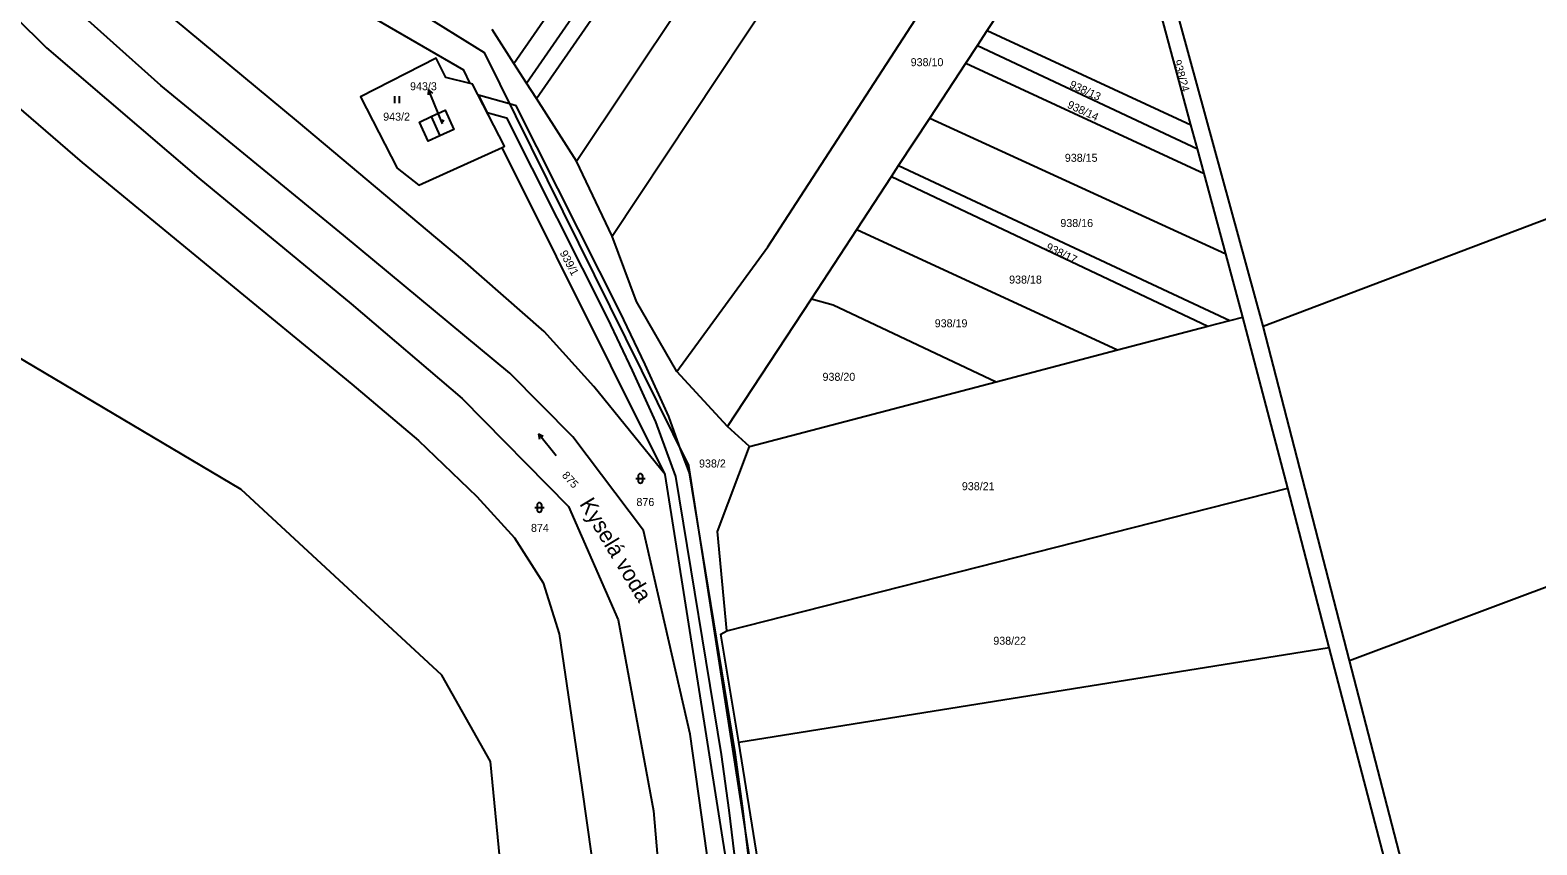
# Model space of a CAD drawing. Extents: x -757266 to -753360, y -1162585 to -1157740.
# Drawn here: x -756805.9 to -756485.7, y -1158834.4 to -1158661.2 of the extents above; entities that cross this region are included whole.
import ezdxf

# ---------------------------------------------------------------- set-up
doc = ezdxf.new("R2010")
doc.units = 0
for name, color, linetype in [('Hranice parcel', 7, 'Continuous'), ('Parcelní čísla', 7, 'Continuous'), ('Pop  PČ popisy', 7, 'Continuous'), ('Vnitřní kresba', 7, 'Continuous'), ('Věcná břemena k části', 7, 'Continuous'), ('Značky budov', 7, 'Continuous'), ('Značky kultur', 7, 'Continuous')]:
    doc.layers.add(name, color=color, linetype=linetype)

msp = doc.modelspace()

# ---------------------------------------------------------------- linework, layer by layer
at = {"layer": 'Hranice parcel'}
for p, q in [((-756703.1, -1158668.26), (-756602.46, -1158523.21)), ((-756698.31, -1158675.71), (-756599.39, -1158533.04)), ((-756682.2, -1158705.02), (-756589.63, -1158565.22)), ((-756543.91, -1158724.09), (-756573.78, -1158614.85)), ((-756602.54, -1158661.29), (-756588.24, -1158639.46)), ((-756559.23, -1158681.29), (-756568.76, -1158646.08)), ((-756703.1, -1158668.26), (-756707.71, -1158661.08)), ((-756604.59, -1158664.42), (-756602.54, -1158661.29)), ((-756602.54, -1158661.29), (-756559.23, -1158681.29)), ((-756607.09, -1158668.23), (-756604.59, -1158664.42)), ((-756604.59, -1158664.42), (-756557.84, -1158686.42)), ((-756543.91, -1158724.09), (-756387.92, -1158665.01)), ((-756700.41, -1158672.44), (-756703.1, -1158668.26)), ((-756614.72, -1158679.89), (-756607.09, -1158668.23)), ((-756607.09, -1158668.23), (-756556.42, -1158691.67)), ((-756698.31, -1158675.71), (-756700.41, -1158672.44)), ((-756689.77, -1158689.02), (-756698.31, -1158675.71)), ((-756621.34, -1158689.99), (-756614.72, -1158679.89)), ((-756614.72, -1158679.89), (-756551.79, -1158708.78)), ((-756557.84, -1158686.42), (-756559.23, -1158681.29)), ((-756670.96, -1158755.67), (-756705.61, -1158686.11)), ((-756556.42, -1158691.67), (-756557.84, -1158686.42)), ((-756682.2, -1158705.02), (-756689.77, -1158689.02)), ((-756622.88, -1158692.34), (-756621.34, -1158689.99)), ((-756621.34, -1158689.99), (-756550.93, -1158722.9)), ((-756551.79, -1158708.78), (-756556.42, -1158691.67)), ((-756630.25, -1158703.6), (-756622.88, -1158692.34)), ((-756622.88, -1158692.34), (-756555.66, -1158724.14)), ((-756639.88, -1158718.3), (-756630.25, -1158703.6)), ((-756630.25, -1158703.6), (-756574.82, -1158729.17)), ((-756548.17, -1158722.18), (-756551.79, -1158708.78)), ((-756657.67, -1158745.45), (-756639.88, -1158718.3)), ((-756555.66, -1158724.14), (-756550.93, -1158722.9)), ((-756550.93, -1158722.9), (-756548.17, -1158722.18)), ((-756538.67, -1158758.55), (-756548.17, -1158722.18)), ((-756574.82, -1158729.17), (-756555.66, -1158724.14)), ((-756525.52, -1158795.2), (-756543.91, -1158724.09)), ((-756600.61, -1158735.94), (-756574.82, -1158729.17)), ((-756525.52, -1158795.2), (-756354.65, -1158731.24)), ((-756657.67, -1158745.45), (-756668.48, -1158733.77)), ((-756653.03, -1158749.71), (-756600.61, -1158735.94)), ((-756653.03, -1158749.71), (-756657.67, -1158745.45)), ((-756652.23, -1158873.75), (-756670.96, -1158755.67)), ((-756657.82, -1158788.9), (-756538.67, -1158758.55)), ((-756529.82, -1158792.43), (-756538.67, -1158758.55)), ((-756655.33, -1158812.59), (-756529.82, -1158792.43)), ((-756512.34, -1158859.34), (-756529.82, -1158792.43)), ((-756509.08, -1158858.77), (-756525.52, -1158795.2)), ((-756646.09, -1158869.26), (-756655.33, -1158812.59))]:
    msp.add_line(p, q, dxfattribs=at)
for points in [[(-756700.41, -1158672.44), (-756636.9, -1158580.56), (-756600.97, -1158527.97)], [(-756689.77, -1158689.02), (-756622.77, -1158588.64), (-756594.68, -1158548.12)], [(-756712.37, -1158672.52), (-756713.76, -1158669.73), (-756748.02, -1158649.78), (-756764.47, -1158632.26), (-756786.37, -1158600.99), (-756795.26, -1158583.48)], [(-756670.96, -1158755.67), (-756686.13, -1158736.94), (-756696.64, -1158725.27), (-756713.94, -1158710.12), (-756748.83, -1158680.75), (-756787.06, -1158649.03), (-756808.66, -1158625.84), (-756835.58, -1158596.23), (-756844.34, -1158586.44)], [(-756704.1, -1158962.35), (-756694.65, -1158943.1), (-756668.85, -1158906.92), (-756664.23, -1158896.45), (-756658.19, -1158866.49), (-756660.27, -1158849.21), (-756665.64, -1158810.88), (-756675.54, -1158767.56), (-756690.59, -1158747.65), (-756703.99, -1158734.09), (-756739.28, -1158704.77), (-756778.11, -1158672.96), (-756800.91, -1158652.49), (-756808.06, -1158644.98), (-756837.14, -1158613.12), (-756852.08, -1158598.85), (-756854.12, -1158598.67)], [(-756668.48, -1158733.77), (-756649.15, -1158707.23), (-756580.35, -1158601.17)], [(-756855.85, -1158604.43), (-756855.66, -1158605.6), (-756849.02, -1158617.31), (-756822.52, -1158645.02), (-756802.38, -1158664.92), (-756770.02, -1158692.69), (-756737.67, -1158719.39), (-756714.1, -1158739.48), (-756691.47, -1158762.44), (-756680.95, -1158786.54), (-756673.45, -1158827.18), (-756670.9, -1158856.95), (-756675.99, -1158889.53), (-756687.57, -1158913.81), (-756702.57, -1158933.17), (-756710.72, -1158949.9), (-756714.01, -1158961.69)], [(-756837.25, -1158648.02), (-756818.28, -1158669.16), (-756794.81, -1158689.33), (-756766.53, -1158712.65), (-756737.54, -1158736.42), (-756723.38, -1158748.43), (-756711, -1158760.37), (-756702.94, -1158769.11), (-756696.88, -1158778.68), (-756693.44, -1158789.52), (-756688.63, -1158822.2), (-756682.44, -1158866.3), (-756684.21, -1158877.7), (-756687.33, -1158888.47), (-756692.42, -1158898.28), (-756710.7, -1158923.09), (-756715.87, -1158933.58), (-756720.37, -1158942.01), (-756721.53, -1158944.96)], [(-756727.91, -1158654.4), (-756709.44, -1158665.92), (-756666.01, -1158753.76), (-756648.09, -1158869.34)], [(-756983.62, -1158931.02), (-756954.43, -1158925.85), (-756930.22, -1158924.74), (-756906.02, -1158926.48), (-756826.44, -1158944.84), (-756813.31, -1158945.31), (-756792.67, -1158941.97), (-756773.06, -1158933.3), (-756758.92, -1158924.18), (-756735.15, -1158906.25), (-756715.69, -1158880.17), (-756707.15, -1158860.22), (-756705.41, -1158843.76), (-756708.08, -1158816.65), (-756718.38, -1158798.31), (-756761.04, -1158758.83), (-756811.19, -1158729.08), (-756866.34, -1158689.98), (-756876.64, -1158666.26)], [(-756712.37, -1158672.52), (-756717.53, -1158671.27), (-756719.64, -1158667.15), (-756735.66, -1158675.34), (-756727.89, -1158690.55), (-756723.27, -1158694.14), (-756705.61, -1158686.11)], [(-756705.61, -1158686.11), (-756705.06, -1158685.86), (-756711.86, -1158672.66), (-756712.37, -1158672.52)], [(-756720.66, -1158679.57), (-756717.71, -1158678.21), (-756715.85, -1158682.28), (-756718.81, -1158683.66), (-756721.28, -1158684.79), (-756723.13, -1158680.73), (-756720.66, -1158679.57)], [(-756668.48, -1158733.77), (-756677.02, -1158718.85), (-756682.2, -1158705.02)], [(-756639.88, -1158718.3), (-756635.28, -1158719.6), (-756600.61, -1158735.94)], [(-756657.82, -1158788.9), (-756659.84, -1158767.76), (-756653.03, -1158749.71)], [(-756655.33, -1158812.59), (-756659.09, -1158789.57), (-756657.82, -1158788.9)]]:
    msp.add_lwpolyline(points, dxfattribs=at)
at = {"layer": 'Pop  PČ popisy'}
for p, q in [((-756721.214, -1158673.818), (-756721.303, -1158674.934)), ((-756720.09, -1158676.6), (-756721.214, -1158673.818)), ((-756721.214, -1158673.818), (-756720.375, -1158674.558)), ((-756718.25, -1158681.12), (-756720.09, -1158676.6))]:
    msp.add_line(p, q, dxfattribs=at)
at = {"layer": 'Vnitřní kresba'}
msp.add_line((-756720.66, -1158679.57), (-756718.81, -1158683.66), dxfattribs=at)
at = {"layer": 'Věcná břemena k části'}
msp.add_lwpolyline([(-756667.62, -1158750.51), (-756670.2, -1158743.36), (-756675.23, -1158732.28), (-756680.53, -1158721.17), (-756702.61, -1158677.27), (-756704.02, -1158676.88), (-756710.63, -1158675.04), (-756708.76, -1158678.69), (-756704.69, -1158679.81), (-756683.23, -1158722.47), (-756677.93, -1158733.58), (-756672.98, -1158744.49), (-756668.78, -1158756.12), (-756659.04, -1158815.21), (-756657.41, -1158827.02), (-756653.08, -1158862.64), (-756652.06, -1158873.74), (-756649.07, -1158873.55), (-756650.1, -1158862.28), (-756653.42, -1158834.94), (-756654.43, -1158826.66), (-756656.07, -1158814.76), (-756665.77, -1158755.32)], close=True, dxfattribs=at)
at = {"layer": 'Značky budov'}
msp.add_circle((-756718.2568, -1158680.5092), 0.175, dxfattribs=at)
at = {"layer": 'Značky kultur'}
for p, q in [((-756728.381, -1158676.72), (-756728.381, -1158675.22)), ((-756727.38, -1158676.72), (-756727.38, -1158675.22)), ((-756694.116, -1158751.703), (-756697.892, -1158747.04)), ((-756697.892, -1158747.04), (-756697.667, -1158748.115)), ((-756697.892, -1158747.04), (-756696.887, -1158747.484)), ((-756677.211, -1158756.491), (-756675.209, -1158756.491)), ((-756676.711, -1158755.991), (-756676.711, -1158756.992)), ((-756675.709, -1158756.992), (-756675.709, -1158755.991)), ((-756698.171, -1158762.161), (-756698.171, -1158763.162)), ((-756697.169, -1158763.162), (-756697.169, -1158762.161)), ((-756698.671, -1158762.661), (-756696.669, -1158762.661))]:
    msp.add_line(p, q, dxfattribs=at)
for centre, start, end in [((-756676.21, -1158755.9909), 0, 180), ((-756676.21, -1158756.9909), 180, 359.987886), ((-756697.67, -1158762.1609), 0, 180), ((-756697.67, -1158763.1609), 180, 359.987886)]:
    msp.add_arc(centre, 0.5, start, end, dxfattribs=at)

# ---------------------------------------------------------------- texts
at = {"layer": 'Parcelní čísla'}
for s, p in [('938/10', (-756618.78, -1158668.85)), ('943/3', (-756725.158, -1158673.97)), ('943/2', (-756730.868, -1158680.44)), ('938/15', (-756586.02, -1158689.18)), ('938/16', (-756586.97, -1158703.05)), ('938/18', (-756597.86, -1158715.07)), ('938/19', (-756613.67, -1158724.36)), ('938/20', (-756637.51, -1158735.74)), ('938/2', (-756663.75, -1158754.17)), ('938/21', (-756607.9, -1158759)), ('876', (-756677.05, -1158762.36)), ('874', (-756699.46, -1158767.86)), ('938/22', (-756601.22, -1158791.85))]:
    msp.add_text(s, height=1.7, dxfattribs=at).set_placement(p)
for s, rotation, p in [('938/24', 286, (-756563.007, -1158667.754)), ('938/13', 335, (-756585.179, -1158673.31)), ('938/14', 335, (-756585.659, -1158677.62)), ('938/17', 334, (-756590.192, -1158707.843)), ('939/1', 298, (-756693.41, -1158708.559)), ('875', 312, (-756693.001, -1158755.928))]:
    msp.add_text(s, height=1.7, rotation=rotation, dxfattribs=at).set_placement(p)
at = {"layer": 'Pop  PČ popisy'}
msp.add_text('Kyselá voda', height=3.399996, rotation=301, dxfattribs=at).set_placement((-756689.257, -1158761.905))

doc.saveas('drawing.dxf')
